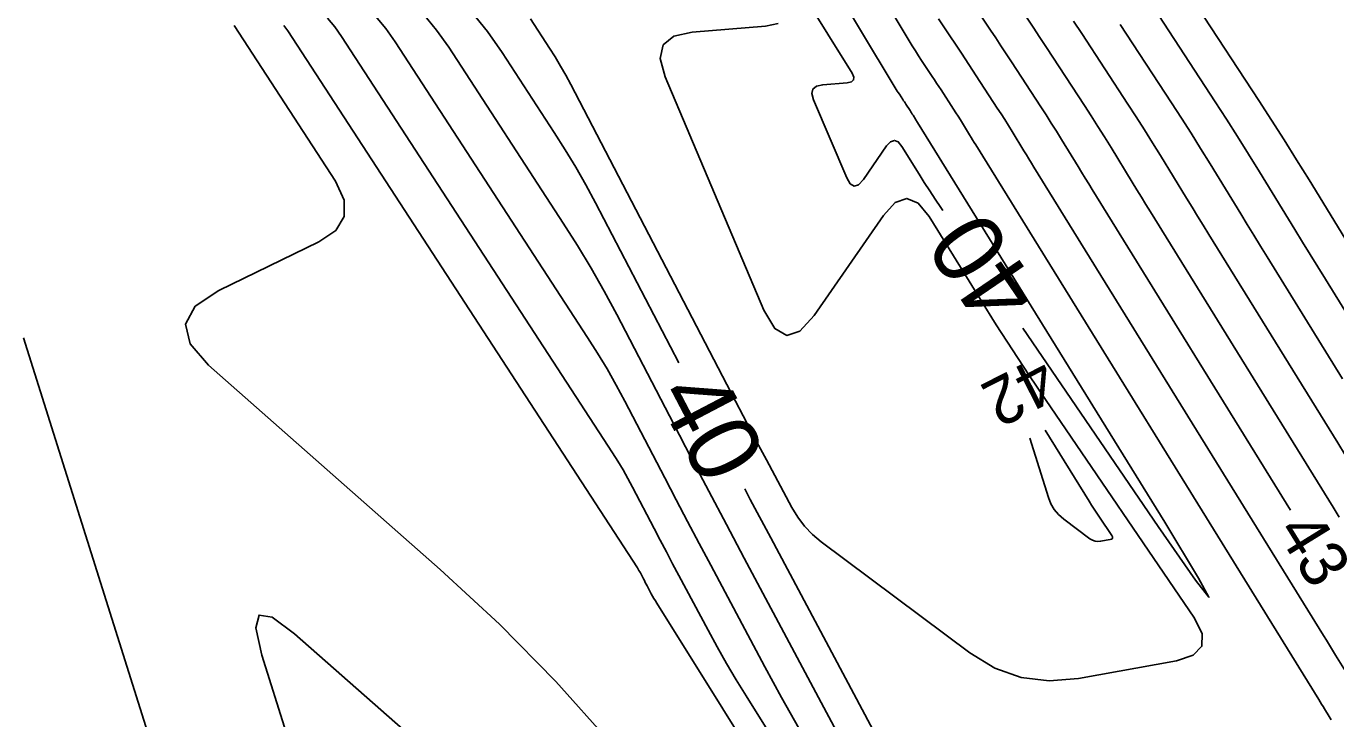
# Model space of a CAD drawing. Extents: x 2384780 to 2405861, y 547869 to 573706.
# Drawn here: x 2390194.3 to 2390249.6, y 552465.2 to 552494.5 of the extents above; entities that cross this region are included whole.
import ezdxf

# ---------------------------------------------------------------- set-up
doc = ezdxf.new("R2010")
doc.units = 0
doc.layers.add('Old_Level_60', color=7, linetype='Continuous')
doc.layers.add('Old_Level_61', color=7, linetype='Continuous')

msp = doc.modelspace()

# ---------------------------------------------------------------- linework, layer by layer
at = {"layer": 'Old_Level_60'}
for points in [[(2390234.833, 552509.01725), (2390236.498, 552506.334), (2390236.572, 552506.21425), (2390236.6455, 552506.094), (2390236.71875, 552505.97375), (2390236.7915, 552505.85325), (2390237.02825, 552505.45875), (2390237.0795, 552505.3745), (2390237.1315, 552505.29075), (2390237.1845, 552505.20775), (2390237.2385, 552505.125), (2390240.72725, 552499.843), (2390241.47425, 552498.71075), (2390242.21975, 552497.5775), (2390242.96375, 552496.4435), (2390243.7065, 552495.30825), (2390246.299, 552491.3405), (2390246.8385, 552490.50775), (2390247.372, 552489.67125), (2390247.899, 552488.83075), (2390248.42, 552487.986), (2390250.70075, 552484.257)], [(2390222.73325, 552508.549), (2390231.5575, 552493.8505), (2390231.6845, 552493.64125), (2390231.814, 552493.4335), (2390231.9455, 552493.227), (2390232.0795, 552493.022), (2390232.52025, 552492.35475), (2390232.61475, 552492.2115), (2390232.70875, 552492.0685), (2390232.80275, 552491.925), (2390232.89675, 552491.78175), (2390233.42925, 552490.9665), (2390233.52475, 552490.81925), (2390233.619, 552490.6715), (2390233.712, 552490.523), (2390233.804, 552490.37375), (2390234.10275, 552489.88525), (2390234.167, 552489.78075), (2390234.231, 552489.67625), (2390234.2955, 552489.57175), (2390234.36, 552489.46725), (2390248.8305, 552466.06175), (2390248.8915, 552465.96275), (2390248.9525, 552465.8635), (2390249.0135, 552465.76425), (2390249.07425, 552465.665), (2390249.27225, 552465.34025), (2390249.31475, 552465.27075), (2390249.3575, 552465.2015)], [(2390233.959, 552495.86625), (2390234.98675, 552494.31), (2390235.20675, 552493.9765), (2390235.4265, 552493.6425), (2390235.64575, 552493.3085), (2390235.8645, 552492.974), (2390237.1065, 552491.07325), (2390237.32875, 552490.73025), (2390237.54825, 552490.38575), (2390237.7655, 552490.0395), (2390237.98, 552489.69175), (2390238.67675, 552488.55275), (2390238.826, 552488.30875), (2390238.97575, 552488.065), (2390239.12575, 552487.82125), (2390239.276, 552487.57775), (2390247.64125, 552474.0475)], [(2390233.599, 552451.91275), (2390224.67075, 552466.21175), (2390224.25225, 552466.89475), (2390223.84575, 552467.585), (2390223.45125, 552468.28175), (2390223.06875, 552468.98575), (2390221.83875, 552471.29625), (2390221.57575, 552471.79175), (2390221.31375, 552472.28775), (2390221.053, 552472.7845), (2390220.7935, 552473.28175), (2390219.8875, 552475.02325), (2390219.68875, 552475.39375), (2390219.48125, 552475.75925), (2390219.265, 552476.1195), (2390219.04, 552476.4745), (2390207.60425, 552494.04225), (2390207.3245, 552494.43925), (2390207.01775, 552494.812)], [(2390226.903, 552464.848), (2390226.17125, 552466.14075), (2390225.46175, 552467.44625), (2390223.18025, 552471.73175), (2390222.6925, 552472.6505), (2390222.20675, 552473.5705), (2390221.72325, 552474.49175), (2390221.242, 552475.414), (2390219.56125, 552478.64375), (2390219.19275, 552479.331), (2390218.80825, 552480.00875), (2390218.407, 552480.677), (2390217.98975, 552481.33575), (2390209.86625, 552493.815), (2390209.47225, 552494.37375), (2390209.04025, 552494.899)], [(2390229.28625, 552463.218), (2390224.59325, 552472.033), (2390223.845, 552473.4425), (2390223.1, 552474.8535), (2390222.3585, 552476.2665), (2390221.62025, 552477.681), (2390219.214, 552482.30475), (2390218.68675, 552483.28875), (2390218.136, 552484.259), (2390217.56175, 552485.21575), (2390216.964, 552486.1585), (2390212.128, 552493.58775), (2390211.62, 552494.3085), (2390211.06275, 552494.98575)], [(2390215.57575, 552494.7865), (2390216.38175, 552493.54825), (2390216.6195, 552493.17325), (2390216.848, 552492.7925), (2390217.067, 552492.4065), (2390217.27675, 552492.015), (2390224.23125, 552478.6515), (2390224.554, 552478.033), (2390224.87825, 552477.415), (2390225.204, 552476.79775), (2390225.53125, 552476.1815), (2390226.60275, 552474.16925), (2390226.8525, 552473.75525), (2390227.1425, 552473.376), (2390227.473, 552473.0315), (2390227.844, 552472.7215), (2390234.108, 552468.03325), (2390235.1665, 552467.388), (2390236.284, 552466.99225), (2390237.46025, 552466.846), (2390238.69575, 552466.9495), (2390242.8275, 552467.6955), (2390243.539, 552467.92825), (2390243.90225, 552468.30675), (2390243.9175, 552468.8315), (2390243.58475, 552469.50175), (2390237.29925, 552478.723), (2390236.5965, 552479.76675), (2390235.90525, 552480.818), (2390235.226, 552481.877), (2390234.5585, 552482.9435), (2390232.397, 552486.44), (2390231.929, 552487.00525), (2390231.45125, 552487.202), (2390230.964, 552487.0305), (2390230.46675, 552486.49075), (2390227.5415, 552482.27175), (2390226.9395, 552481.60725), (2390226.3865, 552481.422), (2390225.88325, 552481.716), (2390225.429, 552482.48925), (2390221.25525, 552492.3335), (2390221.0495, 552493.1065), (2390221.17275, 552493.6795), (2390221.6245, 552494.05325), (2390222.40525, 552494.227), (2390225.492, 552494.46925), (2390226.027, 552494.585)], [(2390232.79625, 552494.78575), (2390233.01925, 552494.44425), (2390233.7535, 552493.33225), (2390233.91075, 552493.094), (2390234.06775, 552492.8555), (2390234.22425, 552492.61675), (2390234.3805, 552492.37775), (2390235.26775, 552491.02), (2390235.42675, 552490.77475), (2390235.5835, 552490.52875), (2390235.73875, 552490.28125), (2390235.892, 552490.03275), (2390236.38975, 552489.219), (2390236.4965, 552489.04475), (2390236.6035, 552488.8705), (2390236.71075, 552488.6965), (2390236.818, 552488.5225), (2390249.03125, 552468.76775), (2390249.159, 552468.56125), (2390249.28625, 552468.35425), (2390249.41325, 552468.14725), (2390249.54, 552467.94), (2390249.95325, 552467.26275)], [(2390236.503, 552494.859), (2390236.78525, 552494.42975), (2390237.067, 552494), (2390237.3485, 552493.57025), (2390238.945, 552491.12675), (2390239.23075, 552490.68575), (2390239.513, 552490.24275), (2390239.79225, 552489.79775), (2390240.068, 552489.3505), (2390240.9635, 552487.88625), (2390241.15575, 552487.57275), (2390241.34825, 552487.25925), (2390241.541, 552486.946), (2390241.73425, 552486.633), (2390249.43325, 552474.18), (2390249.69375, 552473.758)], [(2390242.0835, 552494.925), (2390244.4605, 552491.287), (2390244.9365, 552490.55225), (2390245.40725, 552489.814), (2390245.87225, 552489.0725), (2390246.332, 552488.32725), (2390247.82425, 552485.88725), (2390248.1445, 552485.3645), (2390248.46525, 552484.84225), (2390248.7865, 552484.3205), (2390249.1085, 552483.799), (2390250.40225, 552481.70625)], [(2390234.684, 552448.06025), (2390220.9085, 552470.12225), (2390220.84775, 552470.2215), (2390220.78875, 552470.32175), (2390220.7315, 552470.423), (2390220.67575, 552470.52525), (2390220.497, 552470.861), (2390220.45875, 552470.933), (2390220.42075, 552471.005), (2390220.383, 552471.07725), (2390220.34525, 552471.1495), (2390220.2135, 552471.4025), (2390220.18475, 552471.45625), (2390220.1545, 552471.5095), (2390220.12325, 552471.56175), (2390220.0905, 552471.6135), (2390205.34225, 552494.26975), (2390205.17675, 552494.5045)], [(2390240.4605, 552494.54175), (2390242.622, 552491.2335), (2390243.0345, 552490.59675), (2390243.4425, 552489.957), (2390243.84575, 552489.31425), (2390244.244, 552488.66825), (2390245.5375, 552486.5535), (2390245.81475, 552486.1005), (2390246.09275, 552485.648), (2390246.37125, 552485.19575), (2390246.6505, 552484.74375), (2390249.83525, 552479.59225)], [(2390236.64625, 552477.09175), (2390237.424, 552474.5925), (2390237.5305, 552474.323), (2390237.6745, 552474.07975), (2390237.8555, 552473.86275), (2390238.074, 552473.67225)], [(2390238.074, 552473.67225), (2390239.18025, 552472.8445), (2390239.28325, 552472.7815), (2390239.39225, 552472.743), (2390239.507, 552472.72875), (2390239.6275, 552472.73875), (2390240.03, 552472.8115), (2390240.0995, 552472.83425), (2390240.135, 552472.871), (2390240.13625, 552472.92225), (2390240.104, 552472.9875), (2390239.57825, 552473.7585), (2390239.46675, 552473.9245), (2390239.35675, 552474.0915), (2390239.249, 552474.25975), (2390239.14275, 552474.42925), (2390237.29325, 552477.42125)], [(2390218.29925, 552455.504), (2390217.8765, 552456.0055), (2390216.967, 552457.144), (2390214.04275, 552460.904), (2390213.399, 552461.6935), (2390212.72025, 552462.45025), (2390212.007, 552463.1745), (2390211.25925, 552463.86625), (2390205.63, 552468.835), (2390204.6785, 552469.54225), (2390204.13075, 552469.62825), (2390203.9865, 552469.09275), (2390204.24625, 552467.93575), (2390206.301, 552461.403), (2390206.35375, 552461.24575), (2390206.412, 552461.091), (2390206.47625, 552460.9385), (2390206.546, 552460.78825)]]:
    msp.add_lwpolyline(points, dxfattribs=at)
at = {"layer": 'Old_Level_61'}
for points in [[(2390220.47875, 552509.34425), (2390230.96525, 552491.877), (2390231.00775, 552491.807), (2390231.051, 552491.7375), (2390231.095, 552491.6685), (2390231.13975, 552491.6), (2390231.287, 552491.377), (2390231.3185, 552491.32925), (2390231.35, 552491.28125), (2390231.3815, 552491.2335), (2390231.41275, 552491.1855), (2390231.59075, 552490.913), (2390231.62275, 552490.86375), (2390231.65425, 552490.8145), (2390231.68525, 552490.76475), (2390231.716, 552490.715), (2390231.816, 552490.55175), (2390231.83725, 552490.51675), (2390231.85875, 552490.48175), (2390231.88025, 552490.447), (2390231.90175, 552490.412), (2390242.3325, 552473.541), (2390243.763, 552471.18825), (2390244.194, 552470.37425), (2390243.62575, 552471.09925), (2390242.058, 552473.36275), (2390236.35, 552481.73675)], [(2390232.9705, 552486.6945), (2390232.88425, 552486.82125), (2390232.64925, 552487.17), (2390232.41825, 552487.52125), (2390232.19125, 552487.87525), (2390231.96825, 552488.23175), (2390231.24575, 552489.40025), (2390231.0895, 552489.58925), (2390230.92975, 552489.655), (2390230.767, 552489.59775), (2390230.60075, 552489.41725), (2390229.62325, 552488.00725), (2390229.422, 552487.78525), (2390229.23725, 552487.72325), (2390229.06875, 552487.8215), (2390228.917, 552488.08), (2390227.52225, 552491.37), (2390227.4535, 552491.62825), (2390227.49475, 552491.81975), (2390227.64575, 552491.9445), (2390227.9065, 552492.00275), (2390228.93825, 552492.08375), (2390229.117, 552492.12225), (2390229.21125, 552492.20375), (2390229.22075, 552492.328), (2390229.14575, 552492.49475), (2390220.873, 552505.7795)], [(2390213.0855, 552495.073), (2390213.76725, 552494.24425), (2390214.38875, 552493.36225), (2390216.584, 552489.99), (2390217.04525, 552489.26225), (2390217.4885, 552488.52375), (2390217.91375, 552487.77475), (2390218.32075, 552487.01525), (2390221.8355, 552480.2615)], [(2390238.491, 552494.68775), (2390238.8375, 552494.1585)], [(2390218.91025, 552464.29175), (2390216.64525, 552466.818), (2390214.26475, 552469.2355), (2390211.76825, 552471.5445), (2390201.99975, 552480.16675), (2390201.22, 552481.07575), (2390201.03175, 552481.9045), (2390201.43475, 552482.65225), (2390202.4295, 552483.31975), (2390206.64475, 552485.36825), (2390207.3665, 552485.8575), (2390207.72575, 552486.4475), (2390207.722, 552487.138), (2390207.3555, 552487.9295), (2390203.08025, 552494.497)], [(2390238.8375, 552494.1585), (2390240.7835, 552491.18025), (2390241.1325, 552490.64125), (2390241.47775, 552490.1), (2390241.819, 552489.556), (2390242.156, 552489.0095), (2390243.2505, 552487.22), (2390243.48525, 552486.83675), (2390243.7205, 552486.4535), (2390243.95625, 552486.07075), (2390244.19225, 552485.68825), (2390249.63425, 552476.886), (2390249.96125, 552476.3565), (2390250.28725, 552475.82675), (2390250.6125, 552475.29625), (2390250.93725, 552474.7655), (2390251.99625, 552473.0305), (2390252.2235, 552472.659), (2390252.45175, 552472.288), (2390252.68075, 552471.9175), (2390252.9105, 552471.54725), (2390257.69825, 552463.85575)], [(2390194.19375, 552481.32275), (2390199.50475, 552464.437), (2390199.70475, 552463.84025), (2390199.9265, 552463.252), (2390200.17, 552462.6725), (2390200.435, 552462.1015), (2390201.33675, 552460.25075), (2390201.52325, 552459.85125), (2390201.69625, 552459.4465), (2390201.856, 552459.036), (2390202.002, 552458.62025), (2390203.0065, 552455.60475)], [(2390224.61975, 552474.94675), (2390224.85125, 552474.50825), (2390225.71425, 552472.88275), (2390231.9075, 552461.2495)]]:
    msp.add_lwpolyline(points, dxfattribs=at)

# ---------------------------------------------------------------- texts
at = {"layer": 'Old_Level_60'}
for s, rotation, p in [('42', 206.991619, (2390237.10225, 552480.622)), ('43', 301.699478, (2390247.0105, 552473.1675))]:
    msp.add_text(s, height=2, rotation=rotation, dxfattribs=at).set_placement(p)
at = {"layer": 'Old_Level_61'}
for rotation, p in [(124.279869, (2390237.177, 552483.18675)), (297.650114, (2390220.84175, 552478.914))]:
    msp.add_text('40', height=3, rotation=rotation, dxfattribs=at).set_placement(p)

doc.saveas('drawing.dxf')
